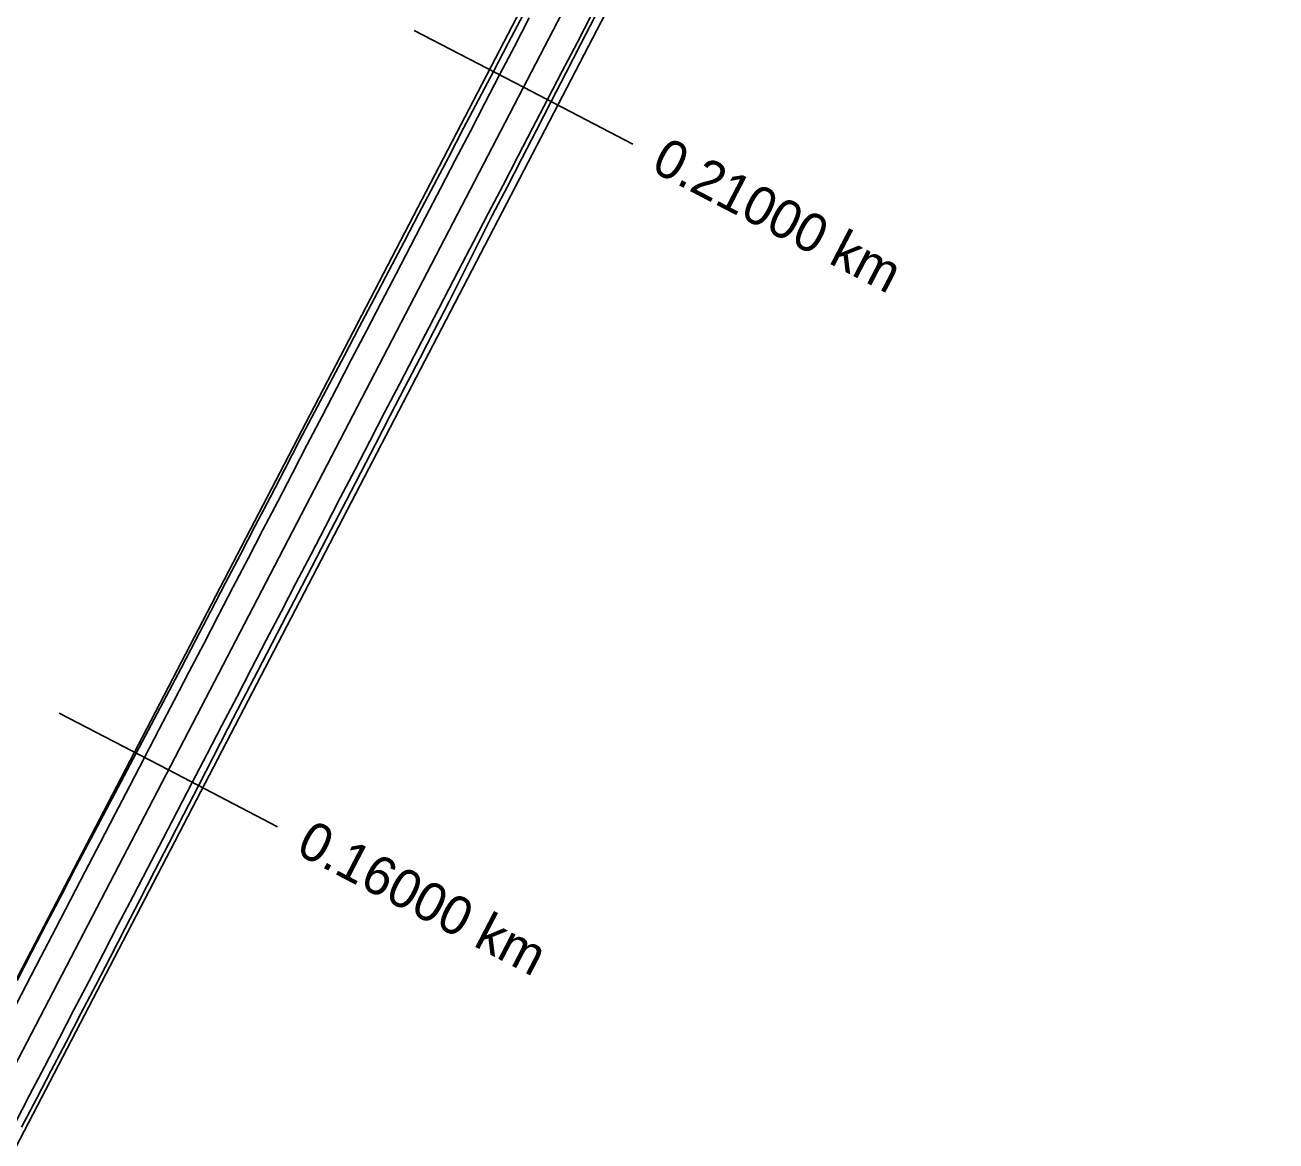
# Model space of a CAD drawing. Extents: x -555887 to -552101, y -1100251 to -1096546.
# Drawn here: x -553807.8 to -553726.6, y -1097537.9 to -1097465.4 of the extents above; entities that cross this region are included whole.
import ezdxf

# ---------------------------------------------------------------- set-up
doc = ezdxf.new("R2010")
doc.units = 0
for name, color, linetype in [('PARCELY_cesty', 7, 'Continuous'), ('POLYGONY_SITUACE_PF', 7, 'Continuous'), ('POLYGONY_SITUACE_PF_POPISY', 7, 'Continuous'), ('POLYGONY_SITUACE_PO', 7, 'Continuous')]:
    doc.layers.add(name, color=color, linetype=linetype)

msp = doc.modelspace()

# ---------------------------------------------------------------- linework, layer by layer
at = {"layer": 'PARCELY_cesty'}
for points in [[(-553665.731, -1097263.939), (-553869.18, -1097655.12), (-553873.9, -1097664.18), (-553876.67, -1097669.5)], [(-553672.865, -1097266.819), (-553859.38, -1097625.46)]]:
    msp.add_lwpolyline(points, dxfattribs=at)
at = {"layer": 'POLYGONY_SITUACE_PF'}
for p, q in [((-553782.531, -1097465.767), (-553775.433, -1097469.458)), ((-553775.433, -1097469.458), (-553768.336, -1097473.149)), ((-553805.601, -1097510.126), (-553798.504, -1097513.817)), ((-553798.504, -1097513.817), (-553791.406, -1097517.509))]:
    msp.add_line(p, q, dxfattribs=at)
at = {"layer": 'POLYGONY_SITUACE_PO'}
for p, q in [((-553872.328, -1097655.768), (-553671.456, -1097269.528)), ((-553775.461, -1097464.747), (-553776.428, -1097466.592)), ((-553776.025, -1097466.802), (-553775.063, -1097464.954)), ((-553776.025, -1097466.802), (-553775.063, -1097464.954)), ((-553771.958, -1097466.569), (-553770.997, -1097464.72)), ((-553771.958, -1097466.569), (-553770.997, -1097464.72)), ((-553771.731, -1097466.687), (-553770.776, -1097464.835)), ((-553776.428, -1097466.592), (-553777.395, -1097468.437)), ((-553772.92, -1097468.417), (-553771.958, -1097466.569)), ((-553772.92, -1097468.417), (-553771.958, -1097466.569)), ((-553772.686, -1097468.538), (-553771.731, -1097466.687)), ((-553776.986, -1097468.65), (-553776.025, -1097466.802)), ((-553776.986, -1097468.65), (-553776.025, -1097466.802)), ((-553777.395, -1097468.437), (-553778.362, -1097470.283)), ((-553777.947, -1097470.499), (-553776.986, -1097468.65)), ((-553777.947, -1097470.499), (-553776.986, -1097468.65)), ((-553773.881, -1097470.265), (-553772.92, -1097468.417)), ((-553773.881, -1097470.265), (-553772.92, -1097468.417)), ((-553773.641, -1097470.39), (-553772.686, -1097468.538)), ((-553778.362, -1097470.283), (-553779.33, -1097472.128)), ((-553778.908, -1097472.347), (-553777.947, -1097470.499)), ((-553778.908, -1097472.347), (-553777.947, -1097470.499)), ((-553774.842, -1097472.113), (-553773.881, -1097470.265)), ((-553774.842, -1097472.113), (-553773.881, -1097470.265)), ((-553774.597, -1097472.241), (-553773.641, -1097470.39)), ((-553779.33, -1097472.128), (-553780.297, -1097473.973)), ((-553779.87, -1097474.195), (-553778.908, -1097472.347)), ((-553779.87, -1097474.195), (-553778.908, -1097472.347)), ((-553775.803, -1097473.962), (-553774.842, -1097472.113)), ((-553775.803, -1097473.962), (-553774.842, -1097472.113)), ((-553775.552, -1097474.093), (-553774.597, -1097472.241)), ((-553780.297, -1097473.973), (-553781.264, -1097475.818)), ((-553776.765, -1097475.81), (-553775.803, -1097473.962)), ((-553776.765, -1097475.81), (-553775.803, -1097473.962)), ((-553780.831, -1097476.044), (-553779.87, -1097474.195)), ((-553780.831, -1097476.044), (-553779.87, -1097474.195)), ((-553776.507, -1097475.944), (-553775.552, -1097474.093)), ((-553781.264, -1097475.818), (-553782.228, -1097477.665)), ((-553781.792, -1097477.892), (-553780.831, -1097476.044)), ((-553781.792, -1097477.892), (-553780.831, -1097476.044)), ((-553777.726, -1097477.658), (-553776.765, -1097475.81)), ((-553777.726, -1097477.658), (-553776.765, -1097475.81)), ((-553777.462, -1097477.795), (-553776.507, -1097475.944)), ((-553782.228, -1097477.665), (-553783.197, -1097479.509)), ((-553782.754, -1097479.74), (-553781.792, -1097477.892)), ((-553782.754, -1097479.74), (-553781.792, -1097477.892)), ((-553778.687, -1097479.507), (-553777.726, -1097477.658)), ((-553778.687, -1097479.507), (-553777.726, -1097477.658)), ((-553778.398, -1097479.657), (-553777.462, -1097477.795)), ((-553783.197, -1097479.509), (-553784.166, -1097481.354)), ((-553783.715, -1097481.588), (-553782.754, -1097479.74)), ((-553783.715, -1097481.588), (-553782.754, -1097479.74)), ((-553779.648, -1097481.355), (-553778.687, -1097479.507)), ((-553779.648, -1097481.355), (-553778.687, -1097479.507)), ((-553779.333, -1097481.519), (-553778.398, -1097479.657)), ((-553784.166, -1097481.354), (-553785.135, -1097483.198)), ((-553780.61, -1097483.203), (-553779.648, -1097481.355)), ((-553780.61, -1097483.203), (-553779.648, -1097481.355)), ((-553784.676, -1097483.437), (-553783.715, -1097481.588)), ((-553784.676, -1097483.437), (-553783.715, -1097481.588)), ((-553780.275, -1097483.377), (-553779.333, -1097481.519)), ((-553785.135, -1097483.198), (-553786.104, -1097485.042)), ((-553785.637, -1097485.285), (-553784.676, -1097483.437)), ((-553785.637, -1097485.285), (-553784.676, -1097483.437)), ((-553781.571, -1097485.052), (-553780.61, -1097483.203)), ((-553781.571, -1097485.052), (-553780.61, -1097483.203)), ((-553781.228, -1097485.23), (-553780.275, -1097483.377)), ((-553786.104, -1097485.042), (-553787.074, -1097486.886)), ((-553786.599, -1097487.133), (-553785.637, -1097485.285)), ((-553786.599, -1097487.133), (-553785.637, -1097485.285)), ((-553782.532, -1097486.9), (-553781.571, -1097485.052)), ((-553782.532, -1097486.9), (-553781.571, -1097485.052)), ((-553782.181, -1097487.083), (-553781.228, -1097485.23)), ((-553787.074, -1097486.886), (-553788.043, -1097488.731)), ((-553783.493, -1097488.748), (-553782.532, -1097486.9)), ((-553783.493, -1097488.748), (-553782.532, -1097486.9)), ((-553787.56, -1097488.982), (-553786.599, -1097487.133)), ((-553787.56, -1097488.982), (-553786.599, -1097487.133)), ((-553783.134, -1097488.935), (-553782.181, -1097487.083)), ((-553788.043, -1097488.731), (-553789.012, -1097490.575)), ((-553788.521, -1097490.83), (-553787.56, -1097488.982)), ((-553788.521, -1097490.83), (-553787.56, -1097488.982)), ((-553784.455, -1097490.597), (-553783.493, -1097488.748)), ((-553784.455, -1097490.597), (-553783.493, -1097488.748)), ((-553784.087, -1097490.788), (-553783.134, -1097488.935)), ((-553789.012, -1097490.575), (-553789.979, -1097492.42)), ((-553789.482, -1097492.678), (-553788.521, -1097490.83)), ((-553789.482, -1097492.678), (-553788.521, -1097490.83)), ((-553785.416, -1097492.445), (-553784.455, -1097490.597)), ((-553785.416, -1097492.445), (-553784.455, -1097490.597)), ((-553785.04, -1097492.64), (-553784.087, -1097490.788)), ((-553789.979, -1097492.42), (-553790.941, -1097494.268)), ((-553790.444, -1097494.527), (-553789.482, -1097492.678)), ((-553790.444, -1097494.527), (-553789.482, -1097492.678)), ((-553786.377, -1097494.293), (-553785.416, -1097492.445)), ((-553786.377, -1097494.293), (-553785.416, -1097492.445)), ((-553786, -1097494.49), (-553785.04, -1097492.64)), ((-553790.941, -1097494.268), (-553791.902, -1097496.116)), ((-553787.338, -1097496.142), (-553786.377, -1097494.293)), ((-553787.338, -1097496.142), (-553786.377, -1097494.293)), ((-553791.405, -1097496.375), (-553790.444, -1097494.527)), ((-553791.405, -1097496.375), (-553790.444, -1097494.527)), ((-553786.961, -1097496.338), (-553786, -1097494.49)), ((-553791.902, -1097496.116), (-553792.864, -1097497.964)), ((-553792.366, -1097498.223), (-553791.405, -1097496.375)), ((-553792.366, -1097498.223), (-553791.405, -1097496.375)), ((-553788.3, -1097497.99), (-553787.338, -1097496.142)), ((-553788.3, -1097497.99), (-553787.338, -1097496.142)), ((-553787.922, -1097498.186), (-553786.961, -1097496.338)), ((-553792.864, -1097497.964), (-553793.826, -1097499.813)), ((-553793.327, -1097500.072), (-553792.366, -1097498.223)), ((-553793.327, -1097500.072), (-553792.366, -1097498.223)), ((-553789.261, -1097499.838), (-553788.3, -1097497.99)), ((-553789.261, -1097499.838), (-553788.3, -1097497.99)), ((-553788.883, -1097500.035), (-553787.922, -1097498.186)), ((-553793.826, -1097499.813), (-553794.787, -1097501.661)), ((-553790.222, -1097501.687), (-553789.261, -1097499.838)), ((-553790.222, -1097501.687), (-553789.261, -1097499.838)), ((-553789.844, -1097501.883), (-553788.883, -1097500.035)), ((-553794.289, -1097501.92), (-553793.327, -1097500.072)), ((-553794.289, -1097501.92), (-553793.327, -1097500.072)), ((-553794.787, -1097501.661), (-553795.75, -1097503.508)), ((-553795.25, -1097503.768), (-553794.289, -1097501.92)), ((-553795.25, -1097503.768), (-553794.289, -1097501.92)), ((-553791.183, -1097503.535), (-553790.222, -1097501.687)), ((-553791.183, -1097503.535), (-553790.222, -1097501.687)), ((-553790.804, -1097503.732), (-553789.844, -1097501.883)), ((-553795.75, -1097503.508), (-553796.715, -1097505.355)), ((-553796.211, -1097505.617), (-553795.25, -1097503.768)), ((-553796.211, -1097505.617), (-553795.25, -1097503.768)), ((-553792.145, -1097505.383), (-553791.183, -1097503.535)), ((-553792.145, -1097505.383), (-553791.183, -1097503.535)), ((-553791.765, -1097505.58), (-553790.804, -1097503.732)), ((-553796.715, -1097505.355), (-553797.683, -1097507.199)), ((-553797.172, -1097507.465), (-553796.211, -1097505.617)), ((-553797.172, -1097507.465), (-553796.211, -1097505.617)), ((-553793.106, -1097507.231), (-553792.145, -1097505.383)), ((-553793.106, -1097507.231), (-553792.145, -1097505.383)), ((-553792.726, -1097507.429), (-553791.765, -1097505.58)), ((-553797.683, -1097507.199), (-553798.658, -1097509.041)), ((-553794.067, -1097509.08), (-553793.106, -1097507.231)), ((-553794.067, -1097509.08), (-553793.106, -1097507.231)), ((-553798.134, -1097509.313), (-553797.172, -1097507.465)), ((-553798.134, -1097509.313), (-553797.172, -1097507.465)), ((-553793.687, -1097509.277), (-553792.726, -1097507.429)), ((-553798.658, -1097509.041), (-553799.632, -1097510.882)), ((-553799.095, -1097511.162), (-553798.134, -1097509.313)), ((-553799.095, -1097511.162), (-553798.134, -1097509.313)), ((-553795.028, -1097510.928), (-553794.067, -1097509.08)), ((-553795.028, -1097510.928), (-553794.067, -1097509.08)), ((-553794.645, -1097511.128), (-553793.687, -1097509.277)), ((-553799.632, -1097510.882), (-553800.607, -1097512.724)), ((-553800.056, -1097513.01), (-553799.095, -1097511.162)), ((-553800.056, -1097513.01), (-553799.095, -1097511.162)), ((-553795.99, -1097512.776), (-553795.028, -1097510.928)), ((-553795.99, -1097512.776), (-553795.028, -1097510.928)), ((-553795.593, -1097512.983), (-553794.645, -1097511.128)), ((-553800.607, -1097512.724), (-553801.577, -1097514.567)), ((-553801.017, -1097514.858), (-553800.056, -1097513.01)), ((-553801.017, -1097514.858), (-553800.056, -1097513.01)), ((-553796.951, -1097514.625), (-553795.99, -1097512.776)), ((-553796.951, -1097514.625), (-553795.99, -1097512.776)), ((-553796.541, -1097514.838), (-553795.593, -1097512.983)), ((-553801.577, -1097514.567), (-553802.547, -1097516.411)), ((-553797.912, -1097516.473), (-553796.951, -1097514.625)), ((-553797.912, -1097516.473), (-553796.951, -1097514.625)), ((-553801.979, -1097516.706), (-553801.017, -1097514.858)), ((-553801.979, -1097516.706), (-553801.017, -1097514.858)), ((-553797.494, -1097516.691), (-553796.541, -1097514.838)), ((-553802.547, -1097516.411), (-553803.517, -1097518.255)), ((-553802.94, -1097518.555), (-553801.979, -1097516.706)), ((-553802.94, -1097518.555), (-553801.979, -1097516.706)), ((-553798.873, -1097518.321), (-553797.912, -1097516.473)), ((-553798.873, -1097518.321), (-553797.912, -1097516.473)), ((-553798.446, -1097518.544), (-553797.494, -1097516.691)), ((-553803.517, -1097518.255), (-553804.487, -1097520.098)), ((-553803.901, -1097520.403), (-553802.94, -1097518.555)), ((-553803.901, -1097520.403), (-553802.94, -1097518.555)), ((-553799.835, -1097520.17), (-553798.873, -1097518.321)), ((-553799.835, -1097520.17), (-553798.873, -1097518.321)), ((-553799.398, -1097520.397), (-553798.446, -1097518.544)), ((-553804.487, -1097520.098), (-553805.459, -1097521.941)), ((-553800.796, -1097522.018), (-553799.835, -1097520.17)), ((-553800.796, -1097522.018), (-553799.835, -1097520.17)), ((-553804.862, -1097522.251), (-553803.901, -1097520.403)), ((-553804.862, -1097522.251), (-553803.901, -1097520.403)), ((-553800.351, -1097522.25), (-553799.398, -1097520.397)), ((-553805.459, -1097521.941), (-553806.433, -1097523.783)), ((-553805.824, -1097524.1), (-553804.862, -1097522.251)), ((-553805.824, -1097524.1), (-553804.862, -1097522.251)), ((-553801.757, -1097523.866), (-553800.796, -1097522.018)), ((-553801.757, -1097523.866), (-553800.796, -1097522.018)), ((-553801.304, -1097524.102), (-553800.351, -1097522.25)), ((-553806.433, -1097523.783), (-553807.386, -1097525.635)), ((-553806.785, -1097525.948), (-553805.824, -1097524.1)), ((-553806.785, -1097525.948), (-553805.824, -1097524.1)), ((-553802.718, -1097525.715), (-553801.757, -1097523.866)), ((-553802.718, -1097525.715), (-553801.757, -1097523.866)), ((-553802.259, -1097525.954), (-553801.304, -1097524.102)), ((-553807.386, -1097525.635), (-553808.329, -1097527.493)), ((-553807.746, -1097527.796), (-553806.785, -1097525.948)), ((-553807.746, -1097527.796), (-553806.785, -1097525.948)), ((-553803.68, -1097527.563), (-553802.718, -1097525.715)), ((-553803.68, -1097527.563), (-553802.718, -1097525.715)), ((-553803.22, -1097527.802), (-553802.259, -1097525.954)), ((-553804.641, -1097529.411), (-553803.68, -1097527.563)), ((-553804.641, -1097529.411), (-553803.68, -1097527.563)), ((-553808.707, -1097529.645), (-553807.746, -1097527.796)), ((-553808.707, -1097529.645), (-553807.746, -1097527.796)), ((-553804.184, -1097529.649), (-553803.22, -1097527.802)), ((-553805.602, -1097531.26), (-553804.641, -1097529.411)), ((-553805.602, -1097531.26), (-553804.641, -1097529.411)), ((-553805.149, -1097531.495), (-553804.184, -1097529.649)), ((-553806.563, -1097533.108), (-553805.602, -1097531.26)), ((-553806.563, -1097533.108), (-553805.602, -1097531.26)), ((-553806.114, -1097533.342), (-553805.149, -1097531.495)), ((-553807.525, -1097534.956), (-553806.563, -1097533.108)), ((-553807.525, -1097534.956), (-553806.563, -1097533.108)), ((-553807.078, -1097535.188), (-553806.114, -1097533.342)), ((-553808.486, -1097536.805), (-553807.525, -1097534.956)), ((-553808.486, -1097536.805), (-553807.525, -1097534.956)), ((-553808.043, -1097537.035), (-553807.078, -1097535.188))]:
    msp.add_line(p, q, dxfattribs=at)

# ---------------------------------------------------------------- texts
at = {"layer": 'POLYGONY_SITUACE_PF_POPISY'}
for s, p in [('0.21000 km', (-553767.242, -1097474.845)), ('0.16000 km', (-553790.312, -1097519.205))]:
    msp.add_text(s, height=2.5, rotation=332.52237, dxfattribs=at).set_placement(p)

doc.saveas('drawing.dxf')
